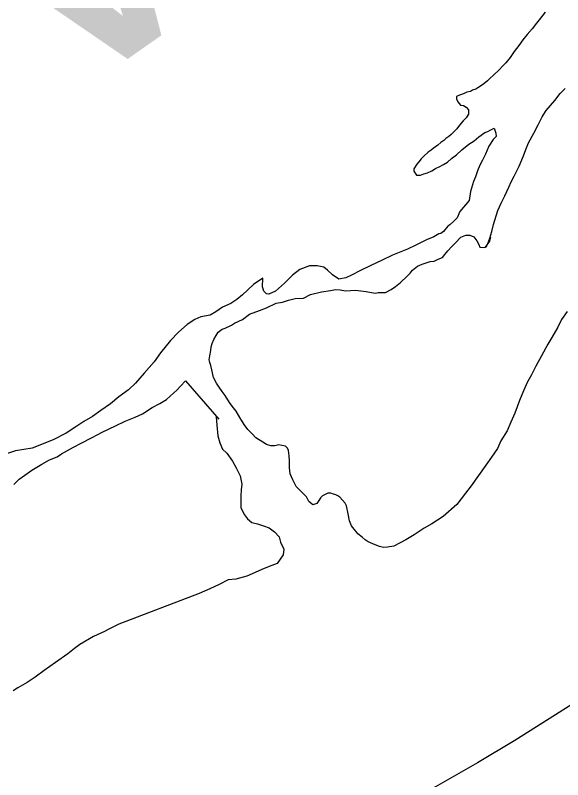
# Model space of a CAD drawing. Extents: x 1370567 to 1373900, y 377514 to 379648.
# Drawn here: x 1371194.74 to 1371205.64, y 379482.74 to 379497.96 of the extents above; entities that cross this region are included whole.
import ezdxf

# ---------------------------------------------------------------- set-up
doc = ezdxf.new("R2010")
doc.units = 0
doc.layers.add('Default', color=7, linetype='Continuous')

msp = doc.modelspace()

# ---------------------------------------------------------------- linework, layer by layer
at = {"layer": 'Default'}
for points in [[(1371205.29, 379498.026), (1371205.172, 379497.875), (1371205.122, 379497.805), (1371205.033, 379497.694), (1371204.934, 379497.583), (1371204.845, 379497.473), (1371204.766, 379497.362), (1371204.677, 379497.242), (1371204.598, 379497.121), (1371204.509, 379497.02), (1371204.45, 379496.96), (1371204.38, 379496.88), (1371204.262, 379496.769), (1371204.192, 379496.708), (1371204.143, 379496.658), (1371204.073, 379496.597), (1371204.024, 379496.567), (1371203.954, 379496.517), (1371203.914, 379496.496), (1371203.845, 379496.476), (1371203.805, 379496.446), (1371203.735, 379496.435), (1371203.695, 379496.415), (1371203.646, 379496.395)], [(1371205.29, 379498.026), (1371205.172, 379497.875), (1371205.122, 379497.805), (1371205.033, 379497.694), (1371204.934, 379497.583), (1371204.845, 379497.473), (1371204.766, 379497.362), (1371204.677, 379497.242), (1371204.598, 379497.121), (1371204.509, 379497.02), (1371204.45, 379496.96), (1371204.38, 379496.88), (1371204.262, 379496.769), (1371204.192, 379496.708), (1371204.143, 379496.658), (1371204.073, 379496.597), (1371204.024, 379496.567), (1371203.954, 379496.517), (1371203.914, 379496.496), (1371203.845, 379496.476), (1371203.805, 379496.446), (1371203.735, 379496.435), (1371203.695, 379496.415), (1371203.646, 379496.395)], [(1371204.115, 379493.348), (1371204.154, 379493.418), (1371204.194, 379493.528), (1371204.233, 379493.658), (1371204.262, 379493.799), (1371204.349, 379494.079), (1371204.418, 379494.22), (1371204.487, 379494.37), (1371204.566, 379494.541), (1371204.615, 379494.651), (1371204.674, 379494.762), (1371204.772, 379494.962), (1371204.861, 379495.163), (1371204.91, 379495.293), (1371204.959, 379495.423), (1371205.067, 379495.614), (1371205.156, 379495.785), (1371205.235, 379495.945), (1371205.314, 379496.066), (1371205.482, 379496.267), (1371205.59, 379496.408), (1371205.69, 379496.508)], [(1371204.115, 379493.348), (1371204.154, 379493.418), (1371204.194, 379493.528), (1371204.233, 379493.658), (1371204.262, 379493.799), (1371204.349, 379494.079), (1371204.418, 379494.22), (1371204.487, 379494.37), (1371204.566, 379494.541), (1371204.615, 379494.651), (1371204.674, 379494.762), (1371204.772, 379494.962), (1371204.861, 379495.163), (1371204.91, 379495.293), (1371204.959, 379495.423), (1371205.067, 379495.614), (1371205.156, 379495.785), (1371205.235, 379495.945), (1371205.314, 379496.066), (1371205.482, 379496.267), (1371205.59, 379496.408), (1371205.69, 379496.508)], [(1371203.646, 379496.395), (1371203.586, 379496.374), (1371203.526, 379496.344), (1371203.527, 379496.304), (1371203.557, 379496.244), (1371203.607, 379496.174), (1371203.667, 379496.165), (1371203.717, 379496.135), (1371203.767, 379496.085), (1371203.768, 379495.995), (1371203.719, 379495.925), (1371203.659, 379495.865), (1371203.59, 379495.774), (1371203.531, 379495.704), (1371203.461, 379495.633), (1371203.422, 379495.593), (1371203.372, 379495.553), (1371203.312, 379495.512), (1371203.273, 379495.472), (1371203.213, 379495.432), (1371203.154, 379495.381), (1371203.065, 379495.311), (1371203.025, 379495.28), (1371202.965, 379495.24), (1371202.876, 379495.159), (1371202.826, 379495.109), (1371202.777, 379495.049), (1371202.737, 379494.998), (1371202.678, 379494.908), (1371202.679, 379494.858), (1371202.729, 379494.778), (1371202.809, 379494.779), (1371202.878, 379494.809), (1371202.948, 379494.83), (1371203.038, 379494.87), (1371203.107, 379494.911), (1371203.197, 379494.951), (1371203.266, 379494.992), (1371203.346, 379495.042), (1371203.425, 379495.113), (1371203.524, 379495.184), (1371203.633, 379495.284), (1371203.772, 379495.395), (1371203.881, 379495.466), (1371203.971, 379495.547), (1371204.09, 379495.628), (1371204.149, 379495.648), (1371204.199, 379495.678), (1371204.279, 379495.719), (1371204.309, 379495.619), (1371204.32, 379495.549), (1371204.26, 379495.489), (1371204.171, 379495.358), (1371204.103, 379495.198), (1371204.044, 379495.077), (1371203.994, 379494.977), (1371203.945, 379494.867), (1371203.906, 379494.746), (1371203.867, 379494.656), (1371203.808, 379494.456), (1371203.78, 379494.275)], [(1371203.646, 379496.395), (1371203.586, 379496.374), (1371203.526, 379496.344), (1371203.527, 379496.304), (1371203.557, 379496.244), (1371203.607, 379496.174), (1371203.667, 379496.165), (1371203.717, 379496.135), (1371203.767, 379496.085), (1371203.768, 379495.995), (1371203.719, 379495.925), (1371203.659, 379495.865), (1371203.59, 379495.774), (1371203.531, 379495.704), (1371203.461, 379495.633), (1371203.422, 379495.593), (1371203.372, 379495.553), (1371203.312, 379495.512), (1371203.273, 379495.472), (1371203.213, 379495.432), (1371203.154, 379495.381), (1371203.065, 379495.311), (1371203.025, 379495.28), (1371202.965, 379495.24), (1371202.876, 379495.159), (1371202.826, 379495.109), (1371202.777, 379495.049), (1371202.737, 379494.998), (1371202.678, 379494.908), (1371202.679, 379494.858), (1371202.729, 379494.778), (1371202.809, 379494.779), (1371202.878, 379494.809), (1371202.948, 379494.83), (1371203.038, 379494.87), (1371203.107, 379494.911), (1371203.197, 379494.951), (1371203.266, 379494.992), (1371203.346, 379495.042), (1371203.425, 379495.113), (1371203.524, 379495.184), (1371203.633, 379495.284), (1371203.772, 379495.395), (1371203.881, 379495.466), (1371203.971, 379495.547), (1371204.09, 379495.628), (1371204.149, 379495.648), (1371204.199, 379495.678), (1371204.279, 379495.719), (1371204.309, 379495.619), (1371204.32, 379495.549), (1371204.26, 379495.489), (1371204.171, 379495.358), (1371204.103, 379495.198), (1371204.044, 379495.077), (1371203.994, 379494.977), (1371203.945, 379494.867), (1371203.906, 379494.746), (1371203.867, 379494.656), (1371203.808, 379494.456), (1371203.78, 379494.275)], [(1371203.78, 379494.275), (1371203.592, 379494.054), (1371203.543, 379493.934), (1371203.473, 379493.863), (1371203.394, 379493.793), (1371203.354, 379493.763), (1371203.265, 379493.662), (1371203.215, 379493.622), (1371203.176, 379493.611), (1371203.076, 379493.551), (1371202.927, 379493.49), (1371202.718, 379493.388), (1371202.549, 379493.307), (1371202.251, 379493.185), (1371202.032, 379493.084), (1371201.823, 379492.982), (1371201.615, 379492.881), (1371201.436, 379492.789), (1371201.326, 379492.739), (1371201.187, 379492.708), (1371201.057, 379492.797), (1371200.956, 379492.886), (1371200.886, 379492.946), (1371200.756, 379492.975), (1371200.597, 379492.974), (1371200.408, 379492.902), (1371200.259, 379492.791), (1371200.1, 379492.63), (1371199.922, 379492.469), (1371199.793, 379492.408), (1371199.743, 379492.418), (1371199.693, 379492.468), (1371199.662, 379492.557), (1371199.671, 379492.727), (1371199.482, 379492.606), (1371199.264, 379492.395), (1371199.155, 379492.304), (1371199.036, 379492.223), (1371198.867, 379492.152), (1371198.738, 379492.061), (1371198.619, 379491.99), (1371198.439, 379491.959), (1371198.32, 379491.908), (1371198.161, 379491.807), (1371197.992, 379491.656), (1371197.834, 379491.485), (1371197.636, 379491.244), (1371197.508, 379491.063), (1371197.31, 379490.841), (1371197.132, 379490.64), (1371196.993, 379490.509), (1371196.804, 379490.368), (1371196.636, 379490.227), (1371196.447, 379490.096), (1371196.278, 379489.974), (1371196.109, 379489.873), (1371195.97, 379489.782), (1371195.752, 379489.641), (1371195.493, 379489.509), (1371195.076, 379489.346), (1371194.747, 379489.294), (1371194.428, 379489.182)], [(1371203.78, 379494.275), (1371203.592, 379494.054), (1371203.543, 379493.934), (1371203.473, 379493.863), (1371203.394, 379493.793), (1371203.354, 379493.763), (1371203.265, 379493.662), (1371203.215, 379493.622), (1371203.176, 379493.611), (1371203.076, 379493.551), (1371202.927, 379493.49), (1371202.718, 379493.388), (1371202.549, 379493.307), (1371202.251, 379493.185), (1371202.032, 379493.084), (1371201.823, 379492.982), (1371201.615, 379492.881), (1371201.436, 379492.789), (1371201.326, 379492.739), (1371201.187, 379492.708), (1371201.057, 379492.797), (1371200.956, 379492.886), (1371200.886, 379492.946), (1371200.756, 379492.975), (1371200.597, 379492.974), (1371200.408, 379492.902), (1371200.259, 379492.791), (1371200.1, 379492.63), (1371199.922, 379492.469), (1371199.793, 379492.408), (1371199.743, 379492.418), (1371199.693, 379492.468), (1371199.662, 379492.557), (1371199.671, 379492.727), (1371199.482, 379492.606), (1371199.264, 379492.395), (1371199.155, 379492.304), (1371199.036, 379492.223), (1371198.867, 379492.152), (1371198.738, 379492.061), (1371198.619, 379491.99), (1371198.439, 379491.959), (1371198.32, 379491.908), (1371198.161, 379491.807), (1371197.992, 379491.656), (1371197.834, 379491.485), (1371197.636, 379491.244), (1371197.508, 379491.063), (1371197.31, 379490.841), (1371197.132, 379490.64), (1371196.993, 379490.509), (1371196.804, 379490.368), (1371196.636, 379490.227), (1371196.447, 379490.096), (1371196.278, 379489.974), (1371196.109, 379489.873), (1371195.97, 379489.782), (1371195.752, 379489.641), (1371195.493, 379489.509), (1371195.076, 379489.346), (1371194.747, 379489.294), (1371194.428, 379489.182)], [(1371199.933, 379492.229), (1371200.063, 379492.25), (1371200.182, 379492.291), (1371200.312, 379492.322), (1371200.481, 379492.333), (1371200.62, 379492.404), (1371200.84, 379492.455), (1371201.019, 379492.487), (1371201.118, 379492.507), (1371201.208, 379492.498), (1371201.318, 379492.479), (1371201.518, 379492.49), (1371201.727, 379492.461), (1371201.837, 379492.442), (1371201.917, 379492.433), (1371201.967, 379492.443), (1371202.036, 379492.444), (1371202.116, 379492.444), (1371202.226, 379492.505), (1371202.315, 379492.565), (1371202.414, 379492.646), (1371202.543, 379492.767), (1371202.602, 379492.827), (1371202.652, 379492.888), (1371202.751, 379492.968), (1371202.841, 379493.009), (1371203, 379493.06), (1371203.08, 379493.071), (1371203.159, 379493.111), (1371203.249, 379493.142), (1371203.298, 379493.202), (1371203.357, 379493.273), (1371203.437, 379493.363), (1371203.506, 379493.434), (1371203.615, 379493.544), (1371203.714, 379493.585), (1371203.794, 379493.586), (1371203.874, 379493.556), (1371203.935, 379493.476), (1371203.975, 379493.397), (1371203.995, 379493.347), (1371204.075, 379493.337), (1371204.105, 379493.348), (1371204.194, 379493.468), (1371204.213, 379493.548)], [(1371199.933, 379492.229), (1371200.063, 379492.25), (1371200.182, 379492.291), (1371200.312, 379492.322), (1371200.481, 379492.333), (1371200.62, 379492.404), (1371200.84, 379492.455), (1371201.019, 379492.487), (1371201.118, 379492.507), (1371201.208, 379492.498), (1371201.318, 379492.479), (1371201.518, 379492.49), (1371201.727, 379492.461), (1371201.837, 379492.442), (1371201.917, 379492.433), (1371201.967, 379492.443), (1371202.036, 379492.444), (1371202.116, 379492.444), (1371202.226, 379492.505), (1371202.315, 379492.565), (1371202.414, 379492.646), (1371202.543, 379492.767), (1371202.602, 379492.827), (1371202.652, 379492.888), (1371202.751, 379492.968), (1371202.841, 379493.009), (1371203, 379493.06), (1371203.08, 379493.071), (1371203.159, 379493.111), (1371203.249, 379493.142), (1371203.298, 379493.202), (1371203.357, 379493.273), (1371203.437, 379493.363), (1371203.506, 379493.434), (1371203.615, 379493.544), (1371203.714, 379493.585), (1371203.794, 379493.586), (1371203.874, 379493.556), (1371203.935, 379493.476), (1371203.975, 379493.397), (1371203.995, 379493.347), (1371204.075, 379493.337), (1371204.105, 379493.348), (1371204.194, 379493.468), (1371204.213, 379493.548)], [(1371204.941, 379490.663), (1371204.862, 379490.483), (1371204.784, 379490.292), (1371204.686, 379490.042), (1371204.607, 379489.861), (1371204.538, 379489.691), (1371204.41, 379489.49), (1371204.341, 379489.339), (1371204.223, 379489.168), (1371204.114, 379489.008), (1371203.966, 379488.797), (1371203.818, 379488.596), (1371203.709, 379488.445), (1371203.531, 379488.224), (1371203.263, 379487.982), (1371203.035, 379487.84), (1371202.886, 379487.749), (1371202.687, 379487.618), (1371202.518, 379487.517), (1371202.28, 379487.395), (1371202.15, 379487.374), (1371202.071, 379487.364), (1371201.991, 379487.383), (1371201.941, 379487.403), (1371201.861, 379487.442), (1371201.771, 379487.482), (1371201.71, 379487.521), (1371201.65, 379487.571), (1371201.56, 379487.64), (1371201.52, 379487.69), (1371201.49, 379487.73), (1371201.439, 379487.799), (1371201.399, 379487.899), (1371201.368, 379488.039), (1371201.337, 379488.199), (1371201.307, 379488.249), (1371201.256, 379488.308), (1371201.206, 379488.368), (1371201.166, 379488.398), (1371201.126, 379488.417), (1371201.056, 379488.437), (1371201.026, 379488.447), (1371200.966, 379488.446), (1371200.936, 379488.436), (1371200.857, 379488.396), (1371200.817, 379488.355), (1371200.797, 379488.325), (1371200.748, 379488.245), (1371200.669, 379488.214), (1371200.588, 379488.284), (1371200.538, 379488.373), (1371200.457, 379488.463), (1371200.337, 379488.582), (1371200.266, 379488.711), (1371200.216, 379488.831), (1371200.205, 379488.951), (1371200.204, 379489.091), (1371200.193, 379489.191), (1371200.183, 379489.301), (1371200.162, 379489.341), (1371200.122, 379489.381), (1371200.052, 379489.4), (1371199.992, 379489.41), (1371199.933, 379489.399), (1371199.903, 379489.389), (1371199.833, 379489.389), (1371199.743, 379489.418), (1371199.673, 379489.467), (1371199.533, 379489.547), (1371199.462, 379489.626), (1371199.372, 379489.715), (1371199.301, 379489.815), (1371199.211, 379489.954), (1371199.14, 379490.084), (1371199.06, 379490.183), (1371199.009, 379490.253), (1371198.919, 379490.392), (1371198.858, 379490.472), (1371198.798, 379490.562), (1371198.747, 379490.641), (1371198.687, 379490.751), (1371198.656, 379490.901), (1371198.635, 379490.99), (1371198.615, 379491.05), (1371198.605, 379491.1), (1371198.614, 379491.18), (1371198.633, 379491.29), (1371198.643, 379491.36), (1371198.662, 379491.431), (1371198.692, 379491.511), (1371198.741, 379491.591), (1371198.78, 379491.651), (1371198.86, 379491.712), (1371198.919, 379491.732), (1371199.049, 379491.793), (1371199.108, 379491.834), (1371199.267, 379491.905), (1371199.406, 379492.016), (1371199.605, 379492.087), (1371199.745, 379492.138), (1371199.933, 379492.229)], [(1371204.941, 379490.663), (1371204.862, 379490.483), (1371204.784, 379490.292), (1371204.686, 379490.042), (1371204.607, 379489.861), (1371204.538, 379489.691), (1371204.41, 379489.49), (1371204.341, 379489.339), (1371204.223, 379489.168), (1371204.114, 379489.008), (1371203.966, 379488.797), (1371203.818, 379488.596), (1371203.709, 379488.445), (1371203.531, 379488.224), (1371203.263, 379487.982), (1371203.035, 379487.84), (1371202.886, 379487.749), (1371202.687, 379487.618), (1371202.518, 379487.517), (1371202.28, 379487.395), (1371202.15, 379487.374), (1371202.071, 379487.364), (1371201.991, 379487.383), (1371201.941, 379487.403), (1371201.861, 379487.442), (1371201.771, 379487.482), (1371201.71, 379487.521), (1371201.65, 379487.571), (1371201.56, 379487.64), (1371201.52, 379487.69), (1371201.49, 379487.73), (1371201.439, 379487.799), (1371201.399, 379487.899), (1371201.368, 379488.039), (1371201.337, 379488.199), (1371201.307, 379488.249), (1371201.256, 379488.308), (1371201.206, 379488.368), (1371201.166, 379488.398), (1371201.126, 379488.417), (1371201.056, 379488.437), (1371201.026, 379488.447), (1371200.966, 379488.446), (1371200.936, 379488.436), (1371200.857, 379488.396), (1371200.817, 379488.355), (1371200.797, 379488.325), (1371200.748, 379488.245), (1371200.669, 379488.214), (1371200.588, 379488.284), (1371200.538, 379488.373), (1371200.457, 379488.463), (1371200.337, 379488.582), (1371200.266, 379488.711), (1371200.216, 379488.831), (1371200.205, 379488.951), (1371200.204, 379489.091), (1371200.193, 379489.191), (1371200.183, 379489.301), (1371200.162, 379489.341), (1371200.122, 379489.381), (1371200.052, 379489.4), (1371199.992, 379489.41), (1371199.933, 379489.399), (1371199.903, 379489.389), (1371199.833, 379489.389), (1371199.743, 379489.418), (1371199.673, 379489.467), (1371199.533, 379489.547), (1371199.462, 379489.626), (1371199.372, 379489.715), (1371199.301, 379489.815), (1371199.211, 379489.954), (1371199.14, 379490.084), (1371199.06, 379490.183), (1371199.009, 379490.253), (1371198.919, 379490.392), (1371198.858, 379490.472), (1371198.798, 379490.562), (1371198.747, 379490.641), (1371198.687, 379490.751), (1371198.656, 379490.901), (1371198.635, 379490.99), (1371198.615, 379491.05), (1371198.605, 379491.1), (1371198.614, 379491.18), (1371198.633, 379491.29), (1371198.643, 379491.36), (1371198.662, 379491.431), (1371198.692, 379491.511), (1371198.741, 379491.591), (1371198.78, 379491.651), (1371198.86, 379491.712), (1371198.919, 379491.732), (1371199.049, 379491.793), (1371199.108, 379491.834), (1371199.267, 379491.905), (1371199.406, 379492.016), (1371199.605, 379492.087), (1371199.745, 379492.138), (1371199.933, 379492.229)], [(1371205.729, 379492.069), (1371205.621, 379491.908), (1371205.542, 379491.757), (1371205.424, 379491.547), (1371205.345, 379491.416), (1371205.217, 379491.185), (1371205.108, 379490.974), (1371205.02, 379490.804), (1371204.941, 379490.663)], [(1371205.729, 379492.069), (1371205.621, 379491.908), (1371205.542, 379491.757), (1371205.424, 379491.547), (1371205.345, 379491.416), (1371205.217, 379491.185), (1371205.108, 379490.974), (1371205.02, 379490.804), (1371204.941, 379490.663)], [(1371194.711, 379488.624), (1371194.821, 379488.724), (1371194.93, 379488.805), (1371195.069, 379488.906), (1371195.267, 379489.028), (1371195.426, 379489.109), (1371195.576, 379489.17), (1371195.665, 379489.23), (1371195.903, 379489.362), (1371196.052, 379489.443), (1371196.271, 379489.554), (1371196.47, 379489.666), (1371196.738, 379489.788), (1371196.927, 379489.879), (1371197.126, 379489.96), (1371197.275, 379490.031), (1371197.464, 379490.152), (1371197.623, 379490.234), (1371197.752, 379490.314), (1371197.901, 379490.445), (1371197.96, 379490.496), (1371198.03, 379490.576), (1371198.129, 379490.687), (1371198.792, 379489.921)], [(1371194.711, 379488.624), (1371194.821, 379488.724), (1371194.93, 379488.805), (1371195.069, 379488.906), (1371195.267, 379489.028), (1371195.426, 379489.109), (1371195.576, 379489.17), (1371195.665, 379489.23), (1371195.903, 379489.362), (1371196.052, 379489.443), (1371196.271, 379489.554), (1371196.47, 379489.666), (1371196.738, 379489.788), (1371196.927, 379489.879), (1371197.126, 379489.96), (1371197.275, 379490.031), (1371197.464, 379490.152), (1371197.623, 379490.234), (1371197.752, 379490.314), (1371197.901, 379490.445), (1371197.96, 379490.496), (1371198.03, 379490.576), (1371198.129, 379490.687), (1371198.792, 379489.921)], [(1371198.742, 379489.971), (1371198.753, 379489.801), (1371198.774, 379489.591), (1371198.815, 379489.452), (1371198.866, 379489.322), (1371198.956, 379489.243), (1371199.067, 379489.083), (1371199.138, 379488.954), (1371199.218, 379488.794), (1371199.25, 379488.625), (1371199.24, 379488.515), (1371199.231, 379488.394), (1371199.232, 379488.254), (1371199.233, 379488.154), (1371199.303, 379488.015), (1371199.364, 379487.935), (1371199.454, 379487.866), (1371199.564, 379487.837), (1371199.684, 379487.798), (1371199.794, 379487.758), (1371199.904, 379487.679), (1371199.995, 379487.58), (1371200.025, 379487.47), (1371200.086, 379487.33), (1371200.077, 379487.22), (1371199.958, 379487.049), (1371199.849, 379487.009), (1371199.7, 379486.948), (1371199.352, 379486.795), (1371199.133, 379486.734), (1371198.983, 379486.723), (1371198.804, 379486.632), (1371198.615, 379486.54), (1371198.406, 379486.449), (1371196.805, 379485.838), (1371196.606, 379485.737), (1371196.516, 379485.696), (1371196.298, 379485.594), (1371196.029, 379485.433), (1371195.92, 379485.352), (1371195.791, 379485.251), (1371195.543, 379485.079), (1371195.315, 379484.918), (1371195.136, 379484.787), (1371194.977, 379484.676), (1371194.789, 379484.574), (1371194.699, 379484.514)], [(1371198.742, 379489.971), (1371198.753, 379489.801), (1371198.774, 379489.591), (1371198.815, 379489.452), (1371198.866, 379489.322), (1371198.956, 379489.243), (1371199.067, 379489.083), (1371199.138, 379488.954), (1371199.218, 379488.794), (1371199.25, 379488.625), (1371199.24, 379488.515), (1371199.231, 379488.394), (1371199.232, 379488.254), (1371199.233, 379488.154), (1371199.303, 379488.015), (1371199.364, 379487.935), (1371199.454, 379487.866), (1371199.564, 379487.837), (1371199.684, 379487.798), (1371199.794, 379487.758), (1371199.904, 379487.679), (1371199.995, 379487.58), (1371200.025, 379487.47), (1371200.086, 379487.33), (1371200.077, 379487.22), (1371199.958, 379487.049), (1371199.849, 379487.009), (1371199.7, 379486.948), (1371199.352, 379486.795), (1371199.133, 379486.734), (1371198.983, 379486.723), (1371198.804, 379486.632), (1371198.615, 379486.54), (1371198.406, 379486.449), (1371196.805, 379485.838), (1371196.606, 379485.737), (1371196.516, 379485.696), (1371196.298, 379485.594), (1371196.029, 379485.433), (1371195.92, 379485.352), (1371195.791, 379485.251), (1371195.543, 379485.079), (1371195.315, 379484.918), (1371195.136, 379484.787), (1371194.977, 379484.676), (1371194.789, 379484.574), (1371194.699, 379484.514)], [(1371206.169, 379484.462), (1371205.375, 379483.956), (1371204.69, 379483.522), (1371203.944, 379483.076), (1371203.11, 379482.601), (1371202.514, 379482.277), (1371201.977, 379481.953), (1371201.132, 379481.607), (1371200.336, 379481.272), (1371199.679, 379481.037), (1371198.874, 379480.672), (1371197.819, 379480.375), (1371197.001, 379480.389), (1371194.171, 379479.94), (1371192.027, 379479.945), (1371190.86, 379479.977), (1371189.556, 379479.639), (1371188.15, 379479.559), (1371186.813, 379479.61), (1371185.466, 379479.661), (1371184, 379479.611), (1371181.576, 379479.724)], [(1371206.169, 379484.462), (1371205.375, 379483.956), (1371204.69, 379483.522), (1371203.944, 379483.076), (1371203.11, 379482.601), (1371202.514, 379482.277), (1371201.977, 379481.953), (1371201.132, 379481.607), (1371200.336, 379481.272), (1371199.679, 379481.037), (1371198.874, 379480.672), (1371197.819, 379480.375), (1371197.001, 379480.389), (1371194.171, 379479.94), (1371192.027, 379479.945), (1371190.86, 379479.977), (1371189.556, 379479.639), (1371188.15, 379479.559), (1371186.813, 379479.61), (1371185.466, 379479.661), (1371184, 379479.611), (1371181.576, 379479.724)]]:
    msp.add_lwpolyline(points, dxfattribs=at)

# ---------------------------------------------------------------- texts
msp.add_text('RIVER', height=6.336, rotation=35, dxfattribs=at).set_placement((1371188.06, 379490.849))

doc.saveas('drawing.dxf')
